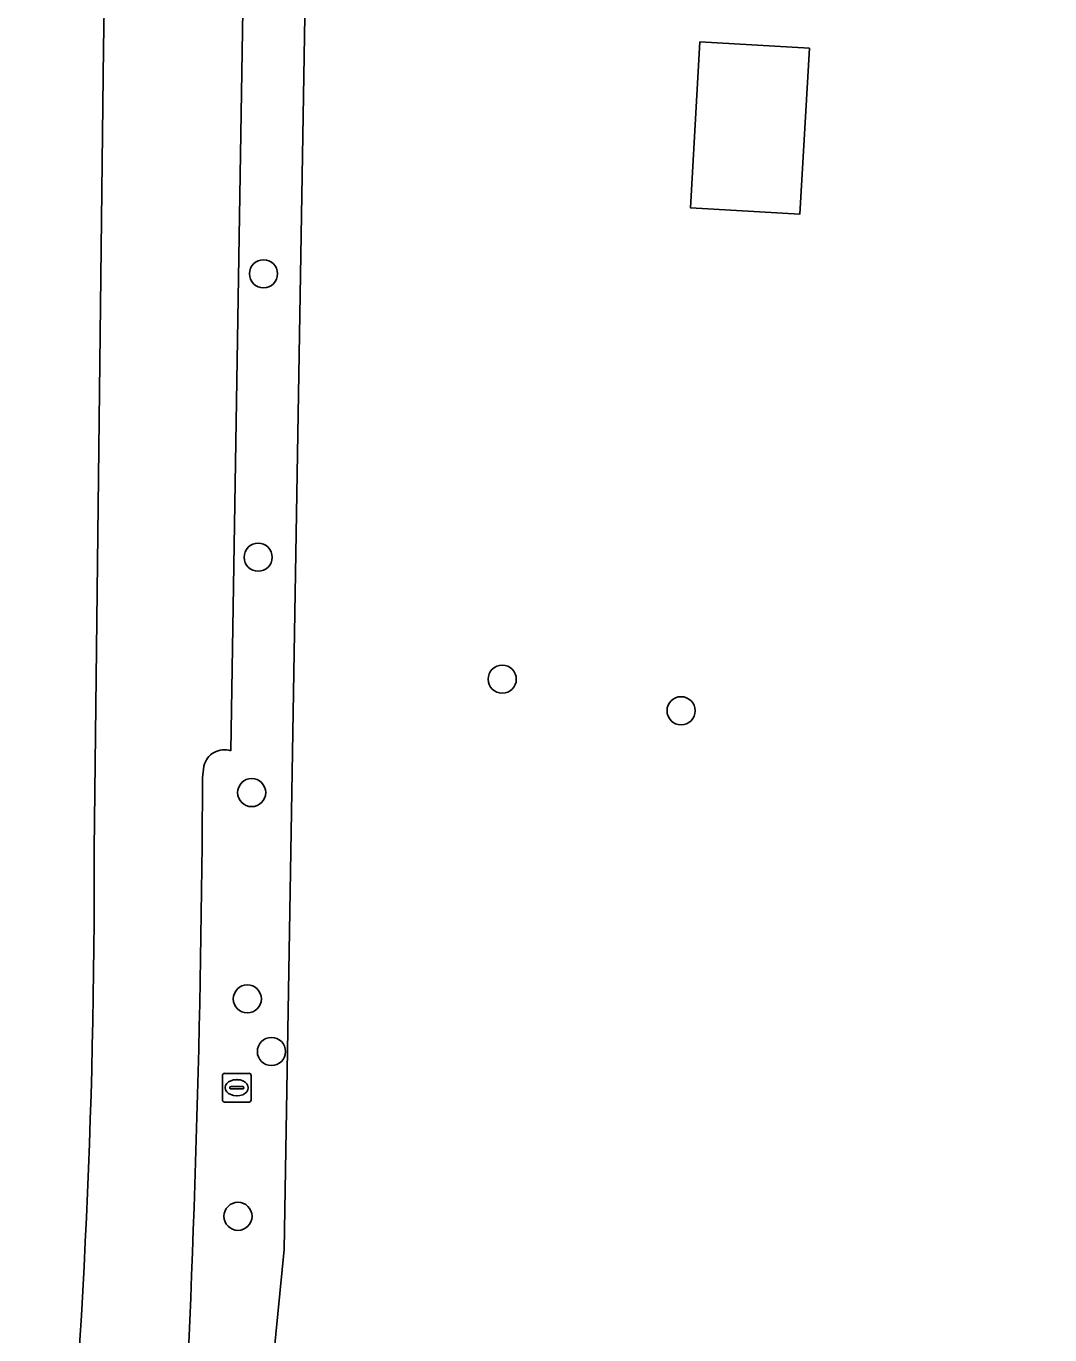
# Model space of a CAD drawing. Extents: x 157445 to 158888, y 383061 to 384688.
# Drawn here: x 157864.97 to 157900.59, y 384056.53 to 384102.08 of the extents above; entities that cross this region are included whole.
import ezdxf

# ---------------------------------------------------------------- set-up
doc = ezdxf.new("R2010")
doc.units = 0
for name, color, linetype in [('IMGEO_Berm_groen', 7, 'Continuous'), ('IMGEO_Boom', 7, 'Continuous'), ('IMGEO_Groenvoorziening', 7, 'Continuous'), ('IMGEO_Hek', 7, 'Continuous'), ('IMGEO_Kolk', 7, 'Continuous'), ('IMGEO_Rijbaan_lokaal_gesloten', 7, 'Continuous'), ('IMGEO_Voetpad_open', 7, 'Continuous')]:
    doc.layers.add(name, color=color, linetype=linetype)

msp = doc.modelspace()

# ---------------------------------------------------------------- linework, layer by layer
at = {"layer": 'IMGEO_Berm_groen'}
for points in [[(157873.946, 384059.502), (157874.732, 384106.581), (157877.751, 384106.612), (157877.638, 384110.998), (157876.533, 384110.857), (157876.513, 384106.892), (157872.577, 384106.928), (157872.093, 384076.857)], [(157867.339, 384073.431), (157867.66, 384101.305)], [(157871.158, 384076.325), (157871.109, 384075.92)], [(157865.423, 384001.402), (157864.061, 383989.361), (157862.943, 383979.483), (157865.808, 383979.204), (157867.193, 383990.902), (157873.946, 384059.502)]]:
    msp.add_lwpolyline(points, dxfattribs=at)
for centre, radius, start, end in [((157580.697, 384105.971), 287.001, 359.06851, 3.47905), ((157871.869, 384076.164), 0.729, 72.0531, 167.2253), ((157364.259, 384078.432), 506.856, 356.86771, 359.71599), ((157599.767, 384072.66), 267.573, 354.30838, 0.16503)]:
    msp.add_arc(centre, radius, start, end, dxfattribs=at)
at = {"layer": 'IMGEO_Boom'}
for centre in [(157873.229, 384093.458), (157873.043, 384083.593), (157881.536, 384079.348), (157887.758, 384078.249), (157872.817, 384075.401), (157872.666, 384068.22), (157873.504, 384066.389), (157872.34, 384060.653)]:
    msp.add_circle(centre, 0.489, dxfattribs=at)
at = {"layer": 'IMGEO_Groenvoorziening'}
msp.add_lwpolyline([(157911.548, 384054.504), (157909.226, 384059.341), (157906.261, 384065.379), (157911.699, 384077.222), (157923.113, 384082.077), (157920.069, 384089.386), (157924.159, 384091.104), (157920.917, 384098.341), (157925.439, 384100.398), (157926.148, 384106.55), (157928.605, 384127.884), (157874.065, 384134.206), (157873.972, 384120.07), (157881.758, 384119.818), (157881.383, 384111.852), (157877.616, 384111.855), (157877.638, 384110.998), (157877.751, 384106.612), (157874.732, 384106.581), (157873.946, 384059.502), (157867.193, 383990.902)], dxfattribs=at)
msp.add_lwpolyline([(157888.084, 384095.756), (157888.416, 384101.527), (157892.223, 384101.308), (157891.891, 384095.537)], close=True, dxfattribs=at)
at = {"layer": 'IMGEO_Hek'}
msp.add_lwpolyline([(157865.808, 383979.204), (157867.193, 383990.902), (157873.946, 384059.502), (157874.732, 384106.581), (157877.751, 384106.612), (157877.638, 384110.998)], dxfattribs=at)
at = {"layer": 'IMGEO_Kolk'}
for p, q in [((157871.798, 384064.703), (157871.798, 384065.555)), ((157871.873, 384065.629), (157872.725, 384065.629)), ((157872.286, 384065.409), (157872.311, 384065.409)), ((157872.799, 384065.555), (157872.799, 384064.703)), ((157872.057, 384065.123), (157872.057, 384065.135)), ((157872.495, 384065.086), (157872.097, 384065.086)), ((157872.1, 384065.172), (157872.498, 384065.172)), ((157872.541, 384065.135), (157872.541, 384065.123)), ((157872.725, 384064.629), (157871.873, 384064.629)), ((157872.309, 384064.849), (157872.284, 384064.849))]:
    msp.add_line(p, q, dxfattribs=at)
for points in [[(157871.798, 384064.703), (157871.798, 384065.555)], [(157871.873, 384065.629), (157872.725, 384065.629)], [(157872.799, 384065.555), (157872.799, 384064.703)], [(157872.725, 384064.629), (157871.873, 384064.629)]]:
    msp.add_lwpolyline(points, dxfattribs=at)
for centre, radius, start, end in [((157871.875, 384065.553), 0.0765, 91.552, 178.448), ((157871.875, 384065.553), 0.0765, 91.552, 178.448), ((157872.723, 384065.553), 0.0765, 1.552, 88.448), ((157872.723, 384065.553), 0.0765, 1.552, 88.448), ((157872.097, 384065.132), 0.0403, 85.8775, 175.7526), ((157872.094, 384065.122), 0.0366, 178.938, 274.7102), ((157872.498, 384065.129), 0.043, 264.8664, 352.4533), ((157872.502, 384065.134), 0.0386, 1.7309, 96.639), ((157871.875, 384064.705), 0.0765, 181.552, 268.448), ((157871.875, 384064.705), 0.0765, 181.552, 268.448), ((157872.723, 384064.705), 0.0765, 271.552, 358.448), ((157872.723, 384064.705), 0.0765, 271.552, 358.448)]:
    msp.add_arc(centre, radius, start, end, dxfattribs=at)
for centre, major_axis, ratio, start_param, end_param in [((157872.285, 384065.129), (-0.387, 0.002), 0.722429, 4.712389, 7.853982), ((157872.31, 384065.129), (-0.39, 0.002), 0.717154, 1.570796, 4.712389)]:
    msp.add_ellipse(centre, major_axis=major_axis, ratio=ratio, start_param=start_param, end_param=end_param, dxfattribs=at)
at = {"layer": 'IMGEO_Rijbaan_lokaal_gesloten'}
for points in [[(157872.093, 384076.857), (157872.577, 384106.928), (157872.676, 384113.101), (157872.432, 384113.09), (157872.699, 384119.127)], [(157867.66, 384101.305), (157867.339, 384073.431)], [(157871.109, 384075.92), (157871.158, 384076.325)]]:
    msp.add_lwpolyline(points, dxfattribs=at)
for centre, radius, start, end in [((157580.697, 384105.971), 287.001, 359.06851, 3.47905), ((157871.869, 384076.164), 0.729, 72.0531, 167.2253), ((157364.259, 384078.432), 506.856, 356.86771, 359.71599), ((157599.767, 384072.66), 267.573, 354.30838, 0.16503)]:
    msp.add_arc(centre, radius, start, end, dxfattribs=at)
at = {"layer": 'IMGEO_Voetpad_open'}
msp.add_lwpolyline([(157892.223, 384101.308), (157888.416, 384101.527), (157888.084, 384095.756), (157891.891, 384095.537)], close=True, dxfattribs=at)

doc.saveas('drawing.dxf')
